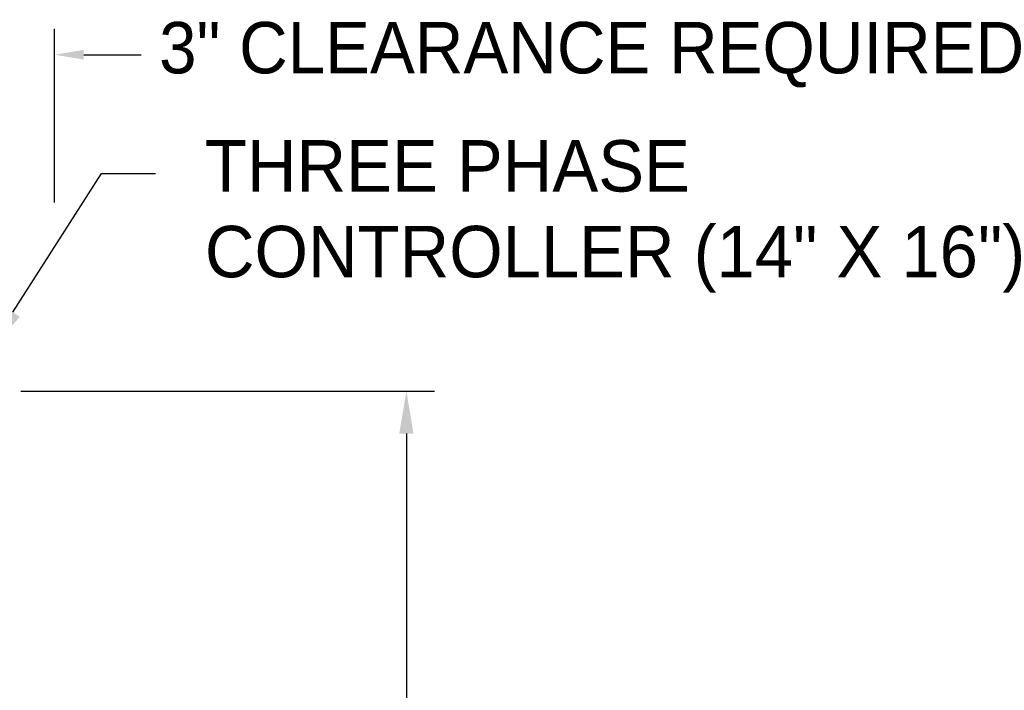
# Model space of a CAD drawing. Header units: inches. Extents: x 170 to 312, y 215 to 248.
# Tile 306 of 321: x 305.51 to 307.3, y 241.57 to 242.79. Entities that reach past the tile are written whole.
import ezdxf
from ezdxf import colors
from ezdxf.entities.mleader import LeaderData, LeaderLine
from ezdxf.math import Vec2, Vec3

# ---------------------------------------------------------------- set-up
doc = ezdxf.new("R2010")
doc.units = ezdxf.units.IN
doc.header["$LTSCALE"] = 0.25
doc.header["$MEASUREMENT"] = 0
doc.layers.add('ANNOTATIONS', color=1, linetype='Continuous')
doc.styles.add('ARIAL', font='arial.ttf', dxfattribs={"height": 0.09375})

msp = doc.modelspace()

# ---------------------------------------------------------------- linework, layer by layer
at = {"layer": 'ANNOTATIONS'}
for p, q in [((305.57292, 242.46136), (305.57292, 242.77806)), ((305.62606, 242.73092), (305.73066, 242.73092)), ((305.51141, 242.11772), (306.26481, 242.11772)), ((306.21371, 242.04006), (306.21371, 241.23964))]:
    msp.add_line(p, q, dxfattribs=at)
for points in [[(305.62606, 242.73978), (305.62606, 242.72207), (305.57292, 242.73092)], [(306.20077, 242.04006), (306.22665, 242.04006), (306.21371, 242.11772)]]:
    msp.add_solid(points, dxfattribs=at)

# ---------------------------------------------------------------- texts
at = {"layer": 'ANNOTATIONS', "insert": (305.76298, 242.73092), "char_height": 0.09375, "attachment_point": 4, "style": 'ARIAL'}
msp.add_mtext('3" CLEARANCE REQUIRED', dxfattribs=at)

# ---------------------------------------------------------------- leaders
at = {"layer": 'ANNOTATIONS'}
ml = msp.add_multileader_mtext('Standard', dxfattribs=at)
ml.set_content('THREE PHASE\\PCONTROLLER (14" X 16")', color=256, style='ARIAL')
ml.set_leader_properties()
ml.build(insert=Vec2(0, 0))
ml.multileader.update_dxf_attribs({"dogleg_length": 0.36, "arrow_head_size": 0.09375})
ctx = ml.context
ctx.base_point, ctx.char_height, ctx.arrow_head_size, ctx.landing_gap_size, ctx.plane_origin = Vec3(305.75654, 242.51449), 0.09375, 0.09375, 0.09, Vec3(304.97151, 242.14357)
notes = []
notes.append((ctx, [(0, (1, 1, 0), (305.65859, 242.51449), (1, 0), 0.09796, [(0, [(305.44609, 242.18229)], 0, [])])]))
ctx.mtext.insert, ctx.mtext.flow_direction = Vec3(305.84654, 242.57515), 5
for ctx, leaders in notes:
    for number, flags, end, landing, length, lines in leaders:
        leader = LeaderData()
        leader.index, (leader.has_last_leader_line, leader.has_dogleg_vector, leader.attachment_direction) = number, flags
        leader.last_leader_point, leader.dogleg_vector, leader.dogleg_length = Vec3(end), Vec3(landing), length
        for number, points, colour, breaks in lines:
            line = LeaderLine()
            line.index, line.vertices, line.color, line.breaks = number, Vec3.list(points), colors.encode_raw_color(colour), breaks
            leader.lines.append(line)
        ctx.leaders.append(leader)

doc.saveas('drawing.dxf')
